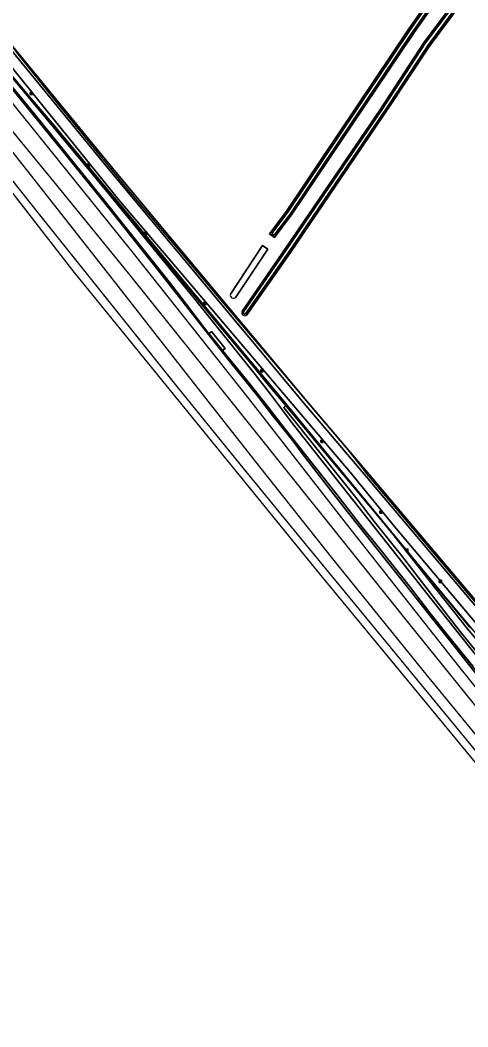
# Model space of a CAD drawing. Extents: x 158132 to 159664, y 385256 to 387218.
# Drawn here: x 158985.6 to 159176.2, y 385263.6 to 385692.7 of the extents above; entities that cross this region are included whole.
import ezdxf

# ---------------------------------------------------------------- set-up
doc = ezdxf.new("R2010")
doc.units = 0
for name, color, linetype in [('IMGEO_Berm_groen', 7, 'Continuous'), ('IMGEO_Brandkraan', 7, 'Continuous'), ('IMGEO_Geluidsscherm', 7, 'Continuous'), ('IMGEO_Gemengd_bos', 7, 'Continuous'), ('IMGEO_Grasland_overig', 7, 'Continuous'), ('IMGEO_Groenvoorziening', 7, 'Continuous'), ('IMGEO_Hek', 7, 'Continuous'), ('IMGEO_Lichtmast', 7, 'Continuous'), ('IMGEO_Muur', 7, 'Continuous'), ('IMGEO_Oever', 7, 'Continuous'), ('IMGEO_Rijbaan_lokaal_gesloten', 7, 'Continuous'), ('IMGEO_Spoor', 7, 'Continuous'), ('IMGEO_Spoorbaan_halfverhard', 7, 'Continuous'), ('IMGEO_Terreindeel_gesloten', 7, 'Continuous'), ('IMGEO_Terreindeel_open', 7, 'Continuous'), ('IMGEO_Waterloop', 7, 'Continuous')]:
    doc.layers.add(name, color=color, linetype=linetype)

msp = doc.modelspace()

# ---------------------------------------------------------------- linework, layer by layer
at = {"layer": 'IMGEO_Berm_groen'}
for points in [[(158976.95, 385685.82), (159000, 385657.68), (159025.18, 385626.95), (159106.46, 385529.34), (159131.41, 385500), (159264.06, 385342.82)], [(159267.87, 385338.7), (159268.29, 385339.32), (159268.46, 385339.58), (159268.71, 385339.94), (159267.91, 385340.58), (159267.16, 385341.27), (159266.47, 385342.03), (159265.84, 385342.84), (159265.28, 385343.7), (159132.55, 385500.97), (159107.6, 385530.31), (159026.33, 385627.91), (159001.16, 385658.64), (158979.01, 385685.68)]]:
    msp.add_lwpolyline(points, dxfattribs=at)
at = {"layer": 'IMGEO_Brandkraan'}
for p, q in [((159149.71, 385466.51), (159149.71, 385467.36)), ((159149.78, 385467.43), (159150.63, 385467.43)), ((159150.63, 385466.43), (159149.78, 385466.43)), ((159149.96, 385466.93), (159149.96, 385466.94)), ((159150.4, 385466.89), (159150, 385466.89)), ((159150.01, 385466.98), (159150.4, 385466.98)), ((159150.19, 385467.21), (159150.22, 385467.21)), ((159150.22, 385466.65), (159150.19, 385466.65)), ((159150.45, 385466.94), (159150.45, 385466.93)), ((159150.71, 385467.36), (159150.71, 385466.51))]:
    msp.add_line(p, q, dxfattribs=at)
for points in [[(159149.71, 385466.51), (159149.71, 385467.36)], [(159149.78, 385467.43), (159150.63, 385467.43)], [(159150.63, 385466.43), (159149.78, 385466.43)], [(159150.71, 385467.36), (159150.71, 385466.51)]]:
    msp.add_lwpolyline(points, dxfattribs=at)
for centre, radius, start, end in [((159149.78, 385467.36), 0.0765, 91.552, 178.448), ((159149.78, 385467.36), 0.0765, 91.552, 178.448), ((159149.78, 385466.51), 0.0765, 181.552, 268.448), ((159149.78, 385466.51), 0.0765, 181.552, 268.448), ((159150, 385466.94), 0.0403, 85.8775, 175.7526), ((159150, 385466.93), 0.0366, 178.938, 274.7102), ((159150.41, 385466.94), 0.0386, 1.7309, 96.639), ((159150.41, 385466.93), 0.043, 264.8664, 352.4533), ((159150.63, 385467.36), 0.0765, 1.552, 88.448), ((159150.63, 385467.36), 0.0765, 1.552, 88.448), ((159150.63, 385466.51), 0.0765, 271.552, 358.448), ((159150.63, 385466.51), 0.0765, 271.552, 358.448)]:
    msp.add_arc(centre, radius, start, end, dxfattribs=at)
for centre, major_axis, ratio, start_param, end_param in [((159150.19, 385466.93), (-0.387, 0.002), 0.722429, 4.712389, 7.853982), ((159150.22, 385466.93), (-0.39, 0.002), 0.717154, 1.570796, 4.712389)]:
    msp.add_ellipse(centre, major_axis=major_axis, ratio=ratio, start_param=start_param, end_param=end_param, dxfattribs=at)
at = {"layer": 'IMGEO_Geluidsscherm'}
msp.add_lwpolyline([(159286.21, 385283.86), (159283.5, 385288.08), (159274.01, 385299.62), (159267.61, 385307.32), (159258.06, 385318.91), (159242.14, 385338.21), (159232.64, 385349.83), (159223.24, 385361.46), (159210.65, 385376.98), (159201.19, 385388.69), (159191.8, 385400.34), (159182.41, 385412.05), (159166.93, 385431.29), (159161.29, 385438.36)], dxfattribs=at)
at = {"layer": 'IMGEO_Gemengd_bos'}
for points in [[(159170.62, 385712.2), (159153.34, 385687.5), (159101.13, 385609.69), (159093.94, 385600.03), (159091.77, 385601.64), (159098.96, 385611.3), (159151.01, 385689.05), (159168.33, 385713.81)], [(159080.18, 385568.79), (159098.41, 385595.29), (159138.73, 385654.4), (159157.58, 385683.4), (159173.78, 385705.08)], [(159172.94, 385699.28), (159159.81, 385681.7), (159142.31, 385655.03), (159100.63, 385593.7), (159082.11, 385567.14)], [(158979.01, 385685.68), (159001.16, 385658.64), (159026.33, 385627.91), (159107.6, 385530.31), (159132.55, 385500.97), (159265.28, 385343.7)], [(159075.1, 385575.95), (159088.81, 385596.63), (159091.06, 385595.14), (159077.35, 385574.67)]]:
    msp.add_lwpolyline(points, dxfattribs=at)
for centre, radius, start, end in [((159076.36, 385575.54), 1.32, 162.0336, 318.7461), ((159081.18, 385568), 1.27, 141.5246, 317.0131)]:
    msp.add_arc(centre, radius, start, end, dxfattribs=at)
at = {"layer": 'IMGEO_Grasland_overig'}
for points in [[(158953.98, 385698.58), (158991.95, 385652.3), (159022.26, 385614.92), (159049.63, 385580.5), (159065.98, 385559.03), (159065.99, 385559.03), (159067.07, 385559.96), (159072.84, 385552.76), (159071.8, 385551.88), (159081.93, 385539.42), (159089.15, 385530.39), (159098.96, 385517.62), (159119.48, 385491.76), (159131.2, 385476.68), (159138.75, 385467.36), (159151.19, 385451.61), (159160.03, 385440.07), (159167.81, 385430.27), (159178.27, 385417.35)], [(159219.76, 385371.67), (159160.47, 385446.17), (159101.54, 385520.86), (159092.12, 385533.33), (159085.59, 385541.66), (159060.47, 385573.12), (159023.17, 385618.87), (159015.84, 385627.86), (158962.32, 385692.02)], [(159179.62, 385423.89), (159172.92, 385432.12), (159167.78, 385438.65), (159147.98, 385464.6), (159136.37, 385479.04), (159129.1, 385488.52), (159097.82, 385527.61), (159098.74, 385528.41), (159091.38, 385537.12), (159084.06, 385546.06), (159030.58, 385610.3), (159023.17, 385618.87), (159060.47, 385573.12), (159085.59, 385541.66), (159092.12, 385533.33), (159101.54, 385520.86), (159160.47, 385446.17), (159219.76, 385371.67)]]:
    msp.add_lwpolyline(points, dxfattribs=at)
for points in [[(158990.68, 385658.81), (159045.88, 385592.6), (159099, 385528.64), (159098.74, 385528.41), (159097.82, 385527.61), (159129.1, 385488.52), (159136.37, 385479.04), (159147.98, 385464.6), (159167.78, 385438.65), (159172.92, 385432.12), (159179.62, 385423.89), (159189.33, 385411.7), (159192.16, 385413.76), (159175.5, 385434), (159160.5, 385453.04), (159144.46, 385473.53), (159099.09, 385528.71), (159000, 385647.81)], [(159194.49, 385413.86), (159193.22, 385415.36), (159180.41, 385430.56), (159178.9, 385432.08), (159176.84, 385434.15), (159144.46, 385473.53), (159160.5, 385453.04), (159175.5, 385434), (159192.16, 385413.76), (159192.67, 385414.1), (159193.11, 385414.28), (159194.43, 385413.83)]]:
    msp.add_lwpolyline(points, close=True, dxfattribs=at)
at = {"layer": 'IMGEO_Groenvoorziening'}
for points in [[(158962.69, 385692.28), (158988.63, 385661.23), (158990.68, 385658.81), (159000, 385647.81), (159099.09, 385528.71), (159144.46, 385473.53), (159176.84, 385434.15)], [(159192.81, 385420.08), (159144.91, 385476.95), (159126.09, 385500), (159051.79, 385587.72), (159027.52, 385616.28), (158971.39, 385685.58)]]:
    msp.add_lwpolyline(points, dxfattribs=at)
at = {"layer": 'IMGEO_Hek'}
for points in [[(158923.64, 385736.74), (158923.89, 385735.02), (158934.11, 385722.7), (158950.08, 385703.36), (158953.23, 385699.54), (158954.73, 385698.69), (158954.61, 385698.43), (158959.85, 385695.35), (158967.8, 385685.8), (158975.82, 385676.2), (158983.82, 385666.58), (158993.47, 385655.01), (159001.45, 385645.37), (159015.71, 385628.27), (159022.08, 385620.55), (159030.13, 385610.93), (159041.19, 385597.53), (159065.26, 385568.73), (159079.54, 385551.51), (159087.54, 385541.87), (159092.37, 385536.15), (159099.04, 385528.11)], [(159000, 385736.24), (158976.25, 385701.04), (158977.04, 385688.31), (158984.03, 385678.97), (159000, 385658.97)], [(158962.69, 385692.28), (158988.63, 385661.23), (159000, 385647.81), (159099.09, 385528.71)], [(159000, 385658.97), (159030.26, 385621.83), (159075.39, 385568.12), (159094.16, 385546.1), (159110.43, 385526.74), (159125.16, 385509.55), (159132.65, 385500.01)], [(159066.17, 385559.29), (159067.09, 385560.02), (159069.92, 385556.43), (159072.75, 385552.84), (159071.81, 385552.11)], [(159261.76, 385314.42), (159265.07, 385328.35), (159262.11, 385331.84), (159241.48, 385357.02), (159233.83, 385366.29), (159222.22, 385380.18), (159220.6, 385382.09), (159196.6, 385411), (159185.35, 385424.47), (159177.29, 385434.12), (159158.03, 385457.27), (159126.28, 385495.38), (159116.65, 385506.93), (159108.62, 385516.6), (159099.04, 385528.11)], [(159099.09, 385528.71), (159176.84, 385434.15), (159180.41, 385430.56), (159193.22, 385415.36), (159209.28, 385396.37), (159219.08, 385383.33), (159233.78, 385366.24), (159239.3, 385359.12), (159262.05, 385331.79), (159265.13, 385334.67)], [(159268.29, 385339.32), (159132.65, 385500.01)]]:
    msp.add_lwpolyline(points, dxfattribs=at)
at = {"layer": 'IMGEO_Lichtmast'}
for p, q in [((158989.88, 385661.08), (158989.88, 385661.88)), ((158989.88, 385661.88), (158989.88, 385661.08)), ((158989.98, 385661.98), (158990.77, 385661.98)), ((158990.77, 385661.98), (158989.98, 385661.98)), ((158990.77, 385660.98), (158989.98, 385660.98)), ((158989.98, 385660.98), (158990.77, 385660.98)), ((158990.87, 385661.88), (158990.87, 385661.08)), ((158990.87, 385661.08), (158990.87, 385661.88)), ((159014.31, 385630.56), (159014.31, 385631.36)), ((159014.31, 385631.36), (159014.31, 385630.56)), ((159014.41, 385631.46), (159015.2, 385631.46)), ((159015.2, 385631.46), (159014.41, 385631.46)), ((159015.2, 385630.46), (159014.41, 385630.46)), ((159014.41, 385630.46), (159015.2, 385630.46)), ((159015.3, 385631.36), (159015.3, 385630.56)), ((159015.3, 385630.56), (159015.3, 385631.36)), ((159038.57, 385601.53), (159038.57, 385602.33)), ((159038.57, 385602.33), (159038.57, 385601.53)), ((159038.67, 385602.43), (159039.46, 385602.43)), ((159039.46, 385602.43), (159038.67, 385602.43)), ((159039.46, 385601.43), (159038.67, 385601.43)), ((159038.67, 385601.43), (159039.46, 385601.43)), ((159039.56, 385602.33), (159039.56, 385601.53)), ((159039.56, 385601.53), (159039.56, 385602.33)), ((159063.82, 385571.67), (159063.82, 385572.47)), ((159063.82, 385572.47), (159063.82, 385571.67)), ((159063.92, 385572.57), (159064.71, 385572.57)), ((159064.71, 385572.57), (159063.92, 385572.57)), ((159064.71, 385571.57), (159063.92, 385571.57)), ((159063.92, 385571.57), (159064.71, 385571.57)), ((159064.81, 385572.47), (159064.81, 385571.67)), ((159064.81, 385571.67), (159064.81, 385572.47)), ((159088.05, 385542.92), (159088.05, 385543.72)), ((159088.05, 385543.72), (159088.05, 385542.92)), ((159088.15, 385543.82), (159088.94, 385543.82)), ((159088.94, 385543.82), (159088.15, 385543.82)), ((159089.04, 385543.72), (159089.04, 385542.92)), ((159089.04, 385542.92), (159089.04, 385543.72)), ((159088.94, 385542.82), (159088.15, 385542.82)), ((159088.15, 385542.82), (159088.94, 385542.82)), ((159113.61, 385512.78), (159113.61, 385513.58)), ((159113.61, 385513.58), (159113.61, 385512.78)), ((159113.71, 385513.68), (159114.5, 385513.68)), ((159114.5, 385513.68), (159113.71, 385513.68)), ((159114.6, 385513.58), (159114.6, 385512.78)), ((159114.6, 385512.78), (159114.6, 385513.58)), ((159114.5, 385512.68), (159113.71, 385512.68)), ((159113.71, 385512.68), (159114.5, 385512.68)), ((159138.7, 385482.67), (159138.7, 385483.47)), ((159138.7, 385483.47), (159138.7, 385482.67)), ((159138.8, 385483.57), (159139.59, 385483.57)), ((159139.59, 385483.57), (159138.8, 385483.57)), ((159139.69, 385483.47), (159139.69, 385482.67)), ((159139.69, 385482.67), (159139.69, 385483.47)), ((159139.59, 385482.57), (159138.8, 385482.57)), ((159138.8, 385482.57), (159139.59, 385482.57)), ((159163.92, 385453.08), (159163.92, 385453.88)), ((159163.92, 385453.88), (159163.92, 385453.08)), ((159164.02, 385453.98), (159164.81, 385453.98)), ((159164.81, 385453.98), (159164.02, 385453.98)), ((159164.91, 385453.88), (159164.91, 385453.08)), ((159164.91, 385453.08), (159164.91, 385453.88)), ((159164.81, 385452.98), (159164.02, 385452.98)), ((159164.02, 385452.98), (159164.81, 385452.98))]:
    msp.add_line(p, q, dxfattribs=at)
for points in [[(158990.3, 385661.86), (158990.45, 385661.86), (158990.45, 385661.11), (158990.3, 385661.11), (158990.3, 385661.86)], [(159014.73, 385631.34), (159014.88, 385631.34), (159014.88, 385630.59), (159014.73, 385630.59), (159014.73, 385631.34)], [(159038.99, 385602.31), (159039.14, 385602.31), (159039.14, 385601.56), (159038.99, 385601.56), (159038.99, 385602.31)], [(159064.24, 385572.45), (159064.39, 385572.45), (159064.39, 385571.7), (159064.24, 385571.7), (159064.24, 385572.45)], [(159088.47, 385543.7), (159088.62, 385543.7), (159088.62, 385542.95), (159088.47, 385542.95), (159088.47, 385543.7)], [(159114.03, 385513.56), (159114.18, 385513.56), (159114.18, 385512.81), (159114.03, 385512.81), (159114.03, 385513.56)], [(159139.12, 385483.45), (159139.27, 385483.45), (159139.27, 385482.7), (159139.12, 385482.7), (159139.12, 385483.45)], [(159164.34, 385453.86), (159164.49, 385453.86), (159164.49, 385453.11), (159164.34, 385453.11), (159164.34, 385453.86)]]:
    msp.add_lwpolyline(points, dxfattribs=at)
for centre, start, end in [((158989.98, 385661.88), 90, 180), ((158989.98, 385661.88), 90, 180), ((158989.98, 385661.08), 180, 270), ((158989.98, 385661.08), 180, 270), ((158990.77, 385661.88), 0, 90), ((158990.77, 385661.88), 360, 90), ((158990.77, 385661.08), 270, 0), ((158990.77, 385661.08), 270, 0), ((159014.41, 385631.36), 90, 180), ((159014.41, 385631.36), 90, 180), ((159014.41, 385630.56), 180, 270), ((159014.41, 385630.56), 180, 270), ((159015.2, 385631.36), 0, 90), ((159015.2, 385631.36), 360, 90), ((159015.2, 385630.56), 270, 0), ((159015.2, 385630.56), 270, 0), ((159038.67, 385602.33), 90, 180), ((159038.67, 385602.33), 90, 180), ((159038.67, 385601.53), 180, 270), ((159038.67, 385601.53), 180, 270), ((159039.46, 385602.33), 0, 90), ((159039.46, 385602.33), 360, 90), ((159039.46, 385601.53), 270, 0), ((159039.46, 385601.53), 270, 0), ((159063.92, 385572.47), 90, 180), ((159063.92, 385572.47), 90, 180), ((159063.92, 385571.67), 180, 270), ((159063.92, 385571.67), 180, 270), ((159064.71, 385572.47), 0, 90), ((159064.71, 385572.47), 360, 90), ((159064.71, 385571.67), 270, 0), ((159064.71, 385571.67), 270, 0), ((159088.15, 385543.72), 90, 180), ((159088.15, 385543.72), 90, 180), ((159088.94, 385543.72), 0, 90), ((159088.94, 385543.72), 360, 90), ((159088.15, 385542.92), 180, 270), ((159088.15, 385542.92), 180, 270), ((159088.94, 385542.92), 270, 0), ((159088.94, 385542.92), 270, 0), ((159113.71, 385513.58), 90, 180), ((159113.71, 385513.58), 90, 180), ((159114.5, 385513.58), 0, 90), ((159114.5, 385513.58), 360, 90), ((159113.71, 385512.78), 180, 270), ((159113.71, 385512.78), 180, 270), ((159114.5, 385512.78), 270, 0), ((159114.5, 385512.78), 270, 0), ((159138.8, 385483.47), 90, 180), ((159138.8, 385483.47), 90, 180), ((159139.59, 385483.47), 0, 90), ((159139.59, 385483.47), 360, 90), ((159138.8, 385482.67), 180, 270), ((159138.8, 385482.67), 180, 270), ((159139.59, 385482.67), 270, 0), ((159139.59, 385482.67), 270, 0), ((159164.02, 385453.88), 90, 180), ((159164.02, 385453.88), 90, 180), ((159164.81, 385453.88), 0, 90), ((159164.81, 385453.88), 360, 90), ((159164.02, 385453.08), 180, 270), ((159164.02, 385453.08), 180, 270), ((159164.81, 385453.08), 270, 0), ((159164.81, 385453.08), 270, 0)]:
    msp.add_arc(centre, 0.1, start, end, dxfattribs=at)
at = {"layer": 'IMGEO_Muur'}
for points in [[(159098.74, 385528.41), (159099, 385528.64), (159045.88, 385592.6), (158962.61, 385692.47)], [(159071.8, 385551.88), (159072.84, 385552.76), (159067.07, 385559.96), (159065.98, 385559.03)], [(159097.75, 385527.54), (159098.74, 385528.41)]]:
    msp.add_lwpolyline(points, dxfattribs=at)
at = {"layer": 'IMGEO_Oever'}
for points in [[(159289.37, 385893.58), (159289.14, 385893.23), (159286.34, 385889.16), (159285.56, 385888.01), (159282.03, 385882.86), (159272.03, 385867.97), (159267.07, 385859.56), (159227.3, 385799.77), (159192.17, 385750), (159187.28, 385743.08), (159168.33, 385713.81), (159151.01, 385689.05), (159098.96, 385611.3), (159091.77, 385601.64), (159093.94, 385600.03), (159101.13, 385609.69), (159153.34, 385687.5), (159170.62, 385712.2), (159189.87, 385741.38), (159195.96, 385750)], [(159170.05, 385712.6), (159152.76, 385687.9), (159100.56, 385610.1), (159093.8, 385601.01), (159092.75, 385601.78), (159099.54, 385610.9), (159151.59, 385688.66), (159168.91, 385713.42)], [(159173.78, 385705.08), (159157.58, 385683.4), (159138.73, 385654.4), (159098.41, 385595.29), (159080.18, 385568.79)], [(159172.75, 385700.19), (159159.23, 385682.1), (159141.73, 385655.41), (159100.05, 385594.1), (159081.57, 385567.59), (159081.53, 385567.55), (159081.49, 385567.53), (159081.45, 385567.5), (159081.4, 385567.48), (159081.36, 385567.46), (159081.31, 385567.45), (159081.26, 385567.44), (159081.21, 385567.43), (159081.16, 385567.43), (159081.11, 385567.44), (159081.06, 385567.44), (159081.02, 385567.46), (159080.97, 385567.47), (159080.93, 385567.49), (159080.88, 385567.52), (159080.84, 385567.54), (159080.8, 385567.57), (159080.77, 385567.61), (159080.73, 385567.64), (159080.71, 385567.68), (159080.68, 385567.73), (159080.66, 385567.77), (159080.64, 385567.82), (159080.63, 385567.86), (159080.62, 385567.91), (159080.61, 385567.96), (159080.61, 385568.01), (159080.61, 385568.06), (159080.62, 385568.11), (159080.63, 385568.16), (159080.64, 385568.2), (159080.66, 385568.25), (159080.69, 385568.29), (159080.71, 385568.33), (159080.74, 385568.37), (159098.99, 385594.9), (159139.32, 385654.01), (159158.15, 385682.99), (159174.36, 385704.68)], [(159082.11, 385567.14), (159100.63, 385593.7), (159142.31, 385655.03), (159159.81, 385681.7), (159172.94, 385699.28)]]:
    msp.add_lwpolyline(points, dxfattribs=at)
msp.add_arc((159081.18, 385568), 1.27, 141.5246, 317.0131, dxfattribs=at)
at = {"layer": 'IMGEO_Rijbaan_lokaal_gesloten'}
for points in [[(158965.06, 385693.92), (158966.27, 385692.72), (158967.24, 385691.35), (158971.39, 385685.58), (159027.52, 385616.28), (159051.79, 385587.72), (159126.09, 385500), (159144.91, 385476.95), (159192.81, 385420.08), (159265.13, 385334.67), (159267.87, 385338.7)], [(159264.06, 385342.82), (159131.41, 385500), (159106.46, 385529.34), (159025.18, 385626.95), (159000, 385657.68), (158976.95, 385685.82)]]:
    msp.add_lwpolyline(points, dxfattribs=at)
at = {"layer": 'IMGEO_Spoor'}
for points in [[(158183.23, 386593.64), (158250.34, 386512.27), (158320.88, 386427.2), (158390.63, 386342.73), (158437.14, 386286.56), (158475.32, 386240.27), (158493.61, 386217.92), (158666.6, 386008.62), (158712.98, 385952.66), (158746.85, 385911.48), (158804.33, 385842.16), (158903.44, 385721.96), (158968.31, 385641.91), (158993.3, 385610.47), (159052.26, 385536.6), (159079.06, 385503.44), (159104.74, 385472.03), (159179.39, 385381.3), (159222.18, 385329.69), (159276.78, 385263.61)], [(158305.02, 386458.21), (158323.8, 386435.6), (158392.22, 386352.85), (158899.46, 385738.82), (158924.54, 385708.13), (158959.68, 385664.77), (158977.24, 385642.93), (159021.11, 385587.17), (159057.71, 385540.32), (159087.55, 385502.29), (159118.56, 385463.18), (159158.87, 385413.29), (159192.22, 385372.58), (159280.07, 385266.34)], [(158391.09, 386360.72), (158491.13, 386239.56), (158538.07, 386183.03), (158587.16, 386123.49), (158724.17, 385957.81), (158781.97, 385887.68), (158833.11, 385825.86), (158873.91, 385776.35), (158947.25, 385687.78), (158974.98, 385654.09), (158999.8, 385623.89), (159031.62, 385584.85), (159070.24, 385536.67), (159150.39, 385436.4), (159181.35, 385398.01), (159212.16, 385360.43), (159269.58, 385291.16), (159286.01, 385271.25)], [(158467.76, 386280.04), (158481.71, 386263.38), (158516.18, 386221.44), (158744.02, 385945.82), (158789.16, 385891.01), (158837.92, 385832.2), (158939.86, 385708.89), (158979.91, 385660.12), (159034.3, 385592.75), (159082.74, 385531.41), (159124.36, 385478.04), (159172.25, 385417.35), (159208.96, 385371.65), (159261.54, 385307.65), (159289.31, 385273.98)]]:
    msp.add_lwpolyline(points, dxfattribs=at)
at = {"layer": 'IMGEO_Spoorbaan_halfverhard'}
for points in [[(158922.41, 385696.17), (159008.49, 385585.24), (159112.86, 385456.9), (159271.99, 385263.89)], [(159185.76, 385406.51), (159148.73, 385453.14), (159124.98, 385483.16), (159115.35, 385495.58), (159105.64, 385508.03), (159102.21, 385512.65), (159098.43, 385517.51), (159093.07, 385524.17), (159087.27, 385531.94), (159074.72, 385547.35), (159065.71, 385558.76), (159045.24, 385585.01), (159022.75, 385613.33), (159001.23, 385639.96), (158985.66, 385659.25), (158976.96, 385669.81)]]:
    msp.add_lwpolyline(points, dxfattribs=at)
at = {"layer": 'IMGEO_Terreindeel_gesloten'}
for points in [[(159178.27, 385417.35), (159167.81, 385430.27), (159160.03, 385440.07), (159151.19, 385451.61), (159138.75, 385467.36), (159131.2, 385476.68), (159119.48, 385491.76), (159098.96, 385517.62), (159089.15, 385530.39), (159081.93, 385539.42), (159071.8, 385551.88), (159065.99, 385559.03), (159065.98, 385559.03), (159049.63, 385580.5), (159022.26, 385614.92), (158991.95, 385652.3), (158953.98, 385698.58)], [(158976.96, 385669.81), (158985.66, 385659.25), (159001.23, 385639.96), (159022.75, 385613.33), (159045.24, 385585.01), (159065.71, 385558.76), (159074.72, 385547.35), (159087.27, 385531.94), (159093.07, 385524.17), (159098.43, 385517.51), (159102.21, 385512.65), (159105.64, 385508.03), (159115.35, 385495.58), (159124.98, 385483.16), (159148.73, 385453.14), (159185.76, 385406.51)]]:
    msp.add_lwpolyline(points, dxfattribs=at)
msp.add_lwpolyline([(158962.61, 385692.47), (158962.32, 385692.02), (159015.84, 385627.86), (159023.17, 385618.87), (159030.58, 385610.3), (159084.06, 385546.06), (159091.38, 385537.12), (159098.74, 385528.41), (159099, 385528.64), (159045.88, 385592.6), (158990.68, 385658.81), (158988.63, 385661.23), (158962.69, 385692.28), (158962.73, 385692.34)], close=True, dxfattribs=at)
at = {"layer": 'IMGEO_Terreindeel_open'}
msp.add_lwpolyline([(159065.99, 385559.03), (159071.8, 385551.88), (159072.84, 385552.76), (159067.07, 385559.96)], close=True, dxfattribs=at)
at = {"layer": 'IMGEO_Waterloop'}
for points in [[(159168.91, 385713.42), (159151.59, 385688.66), (159099.54, 385610.9), (159092.75, 385601.78), (159093.8, 385601.01), (159100.56, 385610.1), (159152.76, 385687.9), (159170.05, 385712.6)], [(159174.36, 385704.68), (159158.15, 385682.99), (159139.32, 385654.01), (159098.99, 385594.9), (159080.74, 385568.37), (159080.71, 385568.33), (159080.69, 385568.29), (159080.66, 385568.25), (159080.64, 385568.2), (159080.63, 385568.16), (159080.62, 385568.11), (159080.61, 385568.06), (159080.61, 385568.01), (159080.61, 385567.96), (159080.62, 385567.91), (159080.63, 385567.86), (159080.64, 385567.82), (159080.66, 385567.77), (159080.68, 385567.73), (159080.71, 385567.68), (159080.73, 385567.64), (159080.77, 385567.61), (159080.8, 385567.57), (159080.84, 385567.54), (159080.88, 385567.52), (159080.93, 385567.49), (159080.97, 385567.47), (159081.02, 385567.46), (159081.06, 385567.44), (159081.11, 385567.44), (159081.16, 385567.43), (159081.21, 385567.43), (159081.26, 385567.44), (159081.31, 385567.45), (159081.36, 385567.46), (159081.4, 385567.48), (159081.45, 385567.5), (159081.49, 385567.53), (159081.53, 385567.55), (159081.57, 385567.59), (159100.05, 385594.1), (159141.73, 385655.41), (159159.23, 385682.1), (159172.75, 385700.19)], [(159077.35, 385574.67), (159091.06, 385595.14), (159088.81, 385596.63), (159075.1, 385575.95)]]:
    msp.add_lwpolyline(points, dxfattribs=at)
msp.add_arc((159076.36, 385575.54), 1.32, 162.0336, 318.7461, dxfattribs=at)

doc.saveas('drawing.dxf')
